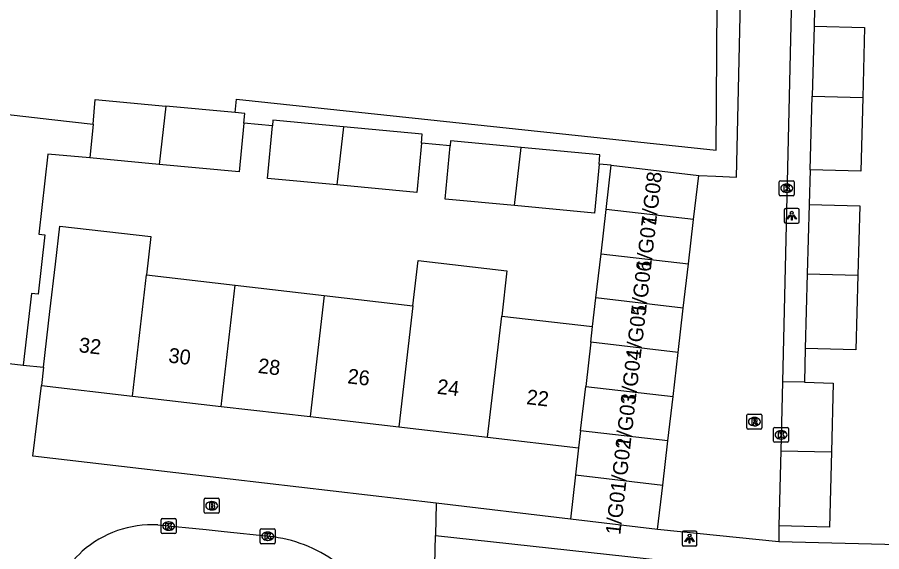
# Model space of a CAD drawing. Extents: x 162026 to 163499, y 387297 to 388169.
# Drawn here: x 162808.1 to 162866.3, y 387868.8 to 387904.8 of the extents above; entities that cross this region are included whole.
import ezdxf

# ---------------------------------------------------------------- set-up
doc = ezdxf.new("R2010")
doc.units = 0
for name, color, linetype in [('IMGEO_Brandkraan', 7, 'Continuous'), ('IMGEO_Kolk', 7, 'Continuous'), ('IMGEO_Lichtpunt', 7, 'Continuous'), ('IMGEO_Pand', 7, 'Continuous'), ('IMGEO_Pand_nummerreeks', 7, 'Continuous'), ('IMGEO_Rijbaan_lokaal_open', 7, 'Continuous'), ('IMGEO_Rioolput', 7, 'Continuous'), ('IMGEO_Voetpad_open', 7, 'Continuous')]:
    doc.layers.add(name, color=color, linetype=linetype)

msp = doc.modelspace()

# ---------------------------------------------------------------- linework, layer by layer
at = {"layer": 'IMGEO_Brandkraan'}
for p, q in [((162820.731, 387872.404), (162821.583, 387872.404)), ((162820.656, 387871.478), (162820.656, 387872.33)), ((162821.144, 387872.184), (162821.169, 387872.184)), ((162821.657, 387872.33), (162821.657, 387871.478)), ((162821.583, 387871.404), (162820.731, 387871.404)), ((162821.167, 387871.624), (162821.142, 387871.624))]:
    msp.add_line(p, q, dxfattribs=at)
for points in [[(162820.731, 387872.404), (162821.583, 387872.404)], [(162820.656, 387871.478), (162820.656, 387872.33)], [(162821.004, 387872.104), (162821.004, 387871.704), (162821.217, 387871.704)], [(162821.235, 387872.104), (162821.004, 387872.104)], [(162821.183, 387872.023), (162821.129, 387872.023), (162821.129, 387871.947)], [(162821.129, 387871.947), (162821.182, 387871.947)], [(162821.191, 387871.871), (162821.129, 387871.871), (162821.129, 387871.79)], [(162821.657, 387872.33), (162821.657, 387871.478)], [(162821.583, 387871.404), (162820.731, 387871.404)], [(162821.129, 387871.79), (162821.191, 387871.79)]]:
    msp.add_lwpolyline(points, dxfattribs=at)
for centre, radius, start, end in [((162820.733, 387872.328), 0.0765, 91.55205, 178.44795), ((162820.733, 387872.328), 0.0765, 91.55205, 178.44795), ((162821.581, 387872.328), 0.0765, 1.55205, 88.44795), ((162821.581, 387872.328), 0.0765, 1.55205, 88.44795), ((162821.184, 387871.985), 0.0379, 267.82845, 90.93552), ((162821.192, 387871.83), 0.0404, 269.87594, 90.50774), ((162821.239, 387871.959), 0.145, 59.4692, 91.53667), ((162821.264, 387872.006), 0.0922, 285.51372, 58.15012), ((162821.269, 387871.814), 0.105, 301.31148, 78.98903), ((162820.733, 387871.48), 0.0765, 181.55205, 268.44795), ((162820.733, 387871.48), 0.0765, 181.55205, 268.44795), ((162821.223, 387871.955), 0.251, 268.66757, 293.53466), ((162821.581, 387871.48), 0.0765, 271.55205, 358.44795), ((162821.581, 387871.48), 0.0765, 271.55205, 358.44795)]:
    msp.add_arc(centre, radius, start, end, dxfattribs=at)
for centre, major_axis, ratio, start_param, end_param in [((162821.143, 387871.904), (-0.387, 0.002), 0.722429, 4.712389, 7.853982), ((162821.168, 387871.904), (-0.39, 0.002), 0.717154, 1.570796, 4.712389)]:
    msp.add_ellipse(centre, major_axis=major_axis, ratio=ratio, start_param=start_param, end_param=end_param, dxfattribs=at)
at = {"layer": 'IMGEO_Kolk'}
for p, q in [((162859.378, 387892.846), (162859.378, 387893.698)), ((162859.453, 387893.772), (162860.305, 387893.772)), ((162859.866, 387893.552), (162859.891, 387893.552)), ((162860.379, 387893.698), (162860.379, 387892.846)), ((162860.305, 387892.772), (162859.453, 387892.772)), ((162859.889, 387892.992), (162859.864, 387892.992)), ((162858.997, 387876.25), (162858.997, 387877.102)), ((162859.072, 387877.176), (162859.924, 387877.176)), ((162859.998, 387877.102), (162859.998, 387876.25)), ((162859.485, 387876.956), (162859.51, 387876.956)), ((162859.924, 387876.176), (162859.072, 387876.176)), ((162859.508, 387876.396), (162859.483, 387876.396)), ((162817.754, 387870.11), (162817.754, 387870.962)), ((162817.829, 387871.036), (162818.681, 387871.036)), ((162818.242, 387870.816), (162818.267, 387870.816)), ((162818.755, 387870.962), (162818.755, 387870.11)), ((162818.265, 387870.256), (162818.24, 387870.256)), ((162824.426, 387869.424), (162824.426, 387870.276)), ((162824.501, 387870.35), (162825.353, 387870.35)), ((162824.914, 387870.13), (162824.939, 387870.13)), ((162825.427, 387870.276), (162825.427, 387869.424)), ((162818.681, 387870.036), (162817.829, 387870.036)), ((162824.937, 387869.57), (162824.912, 387869.57)), ((162825.353, 387869.35), (162824.501, 387869.35))]:
    msp.add_line(p, q, dxfattribs=at)
for points in [[(162859.378, 387892.846), (162859.378, 387893.698)], [(162859.453, 387893.772), (162860.305, 387893.772)], [(162859.699, 387893.472), (162859.822, 387893.472), (162859.822, 387893.321), (162859.952, 387893.472), (162860.116, 387893.472), (162859.97, 387893.321), (162860.123, 387893.072), (162859.971, 387893.072), (162859.886, 387893.236), (162859.822, 387893.169), (162859.822, 387893.072), (162859.699, 387893.072), (162859.699, 387893.472)], [(162860.379, 387893.698), (162860.379, 387892.846)], [(162860.305, 387892.772), (162859.453, 387892.772)], [(162858.997, 387876.25), (162858.997, 387877.102)], [(162859.072, 387877.176), (162859.924, 387877.176)], [(162859.998, 387877.102), (162859.998, 387876.25)], [(162859.318, 387876.876), (162859.441, 387876.876), (162859.441, 387876.725), (162859.571, 387876.876), (162859.735, 387876.876), (162859.589, 387876.725), (162859.742, 387876.476), (162859.59, 387876.476), (162859.505, 387876.64), (162859.441, 387876.573), (162859.441, 387876.476), (162859.318, 387876.476), (162859.318, 387876.876)], [(162859.924, 387876.176), (162859.072, 387876.176)], [(162817.754, 387870.11), (162817.754, 387870.962)], [(162817.829, 387871.036), (162818.681, 387871.036)], [(162818.075, 387870.736), (162818.198, 387870.736), (162818.198, 387870.585), (162818.328, 387870.736), (162818.492, 387870.736), (162818.346, 387870.585), (162818.499, 387870.336), (162818.347, 387870.336), (162818.262, 387870.5), (162818.198, 387870.433), (162818.198, 387870.336), (162818.075, 387870.336), (162818.075, 387870.736)], [(162818.755, 387870.962), (162818.755, 387870.11)], [(162824.426, 387869.424), (162824.426, 387870.276)], [(162824.501, 387870.35), (162825.353, 387870.35)], [(162825.427, 387870.276), (162825.427, 387869.424)], [(162818.681, 387870.036), (162817.829, 387870.036)], [(162824.747, 387870.05), (162824.87, 387870.05), (162824.87, 387869.899), (162825, 387870.05), (162825.164, 387870.05), (162825.018, 387869.899), (162825.171, 387869.65), (162825.019, 387869.65), (162824.934, 387869.814), (162824.87, 387869.747), (162824.87, 387869.65), (162824.747, 387869.65), (162824.747, 387870.05)], [(162825.353, 387869.35), (162824.501, 387869.35)]]:
    msp.add_lwpolyline(points, dxfattribs=at)
for centre, start, end in [((162859.455, 387893.696), 91.55205, 178.44795), ((162859.455, 387893.696), 91.55205, 178.44795), ((162860.303, 387893.696), 1.55205, 88.44795), ((162860.303, 387893.696), 1.55205, 88.44795), ((162859.455, 387892.848), 181.55205, 268.44795), ((162859.455, 387892.848), 181.55205, 268.44795), ((162860.303, 387892.848), 271.55205, 358.44795), ((162860.303, 387892.848), 271.55205, 358.44795), ((162859.074, 387877.1), 91.55205, 178.44795), ((162859.074, 387877.1), 91.55205, 178.44795), ((162859.922, 387877.1), 1.55205, 88.44795), ((162859.922, 387877.1), 1.55205, 88.44795), ((162859.074, 387876.252), 181.55205, 268.44795), ((162859.074, 387876.252), 181.55205, 268.44795), ((162859.922, 387876.252), 271.55205, 358.44795), ((162859.922, 387876.252), 271.55205, 358.44795), ((162817.831, 387870.96), 91.55205, 178.44795), ((162817.831, 387870.96), 91.55205, 178.44795), ((162818.679, 387870.96), 1.55205, 88.44795), ((162818.679, 387870.96), 1.55205, 88.44795), ((162817.831, 387870.112), 181.55205, 268.44795), ((162817.831, 387870.112), 181.55205, 268.44795), ((162818.679, 387870.112), 271.55205, 358.44795), ((162818.679, 387870.112), 271.55205, 358.44795), ((162824.503, 387870.274), 91.55205, 178.44795), ((162824.503, 387870.274), 91.55205, 178.44795), ((162825.351, 387870.274), 1.55205, 88.44795), ((162825.351, 387870.274), 1.55205, 88.44795), ((162824.503, 387869.426), 181.55205, 268.44795), ((162824.503, 387869.426), 181.55205, 268.44795), ((162825.351, 387869.426), 271.55205, 358.44795), ((162825.351, 387869.426), 271.55205, 358.44795)]:
    msp.add_arc(centre, 0.0765, start, end, dxfattribs=at)
for centre, major_axis, ratio, start_param, end_param in [((162859.865, 387893.272), (-0.387, 0.002), 0.722429, 4.712389, 7.853982), ((162859.89, 387893.272), (-0.39, 0.002), 0.717154, 1.570796, 4.712389), ((162859.484, 387876.676), (-0.387, 0.002), 0.722429, 4.712389, 7.853982), ((162859.509, 387876.676), (-0.39, 0.002), 0.717154, 1.570796, 4.712389), ((162818.241, 387870.536), (-0.387, 0.002), 0.722429, 4.712389, 7.853982), ((162818.266, 387870.536), (-0.39, 0.002), 0.717154, 1.570796, 4.712389), ((162824.913, 387869.85), (-0.387, 0.002), 0.722429, 4.712389, 7.853982), ((162824.938, 387869.85), (-0.39, 0.002), 0.717154, 1.570796, 4.712389)]:
    msp.add_ellipse(centre, major_axis=major_axis, ratio=ratio, start_param=start_param, end_param=end_param, dxfattribs=at)
at = {"layer": 'IMGEO_Lichtpunt'}
for p, q in [((162859.716, 387891.824), (162859.716, 387891.017)), ((162859.716, 387891.824), (162859.716, 387891.017)), ((162860.618, 387891.919), (162859.81, 387891.919)), ((162860.618, 387891.919), (162859.81, 387891.919)), ((162860.712, 387891.017), (162860.712, 387891.824)), ((162860.712, 387891.017), (162860.712, 387891.824)), ((162859.81, 387890.923), (162860.618, 387890.923)), ((162859.81, 387890.923), (162860.618, 387890.923)), ((162852.839, 387870.096), (162852.839, 387869.289)), ((162852.839, 387870.096), (162852.839, 387869.289)), ((162853.741, 387870.191), (162852.933, 387870.191)), ((162853.741, 387870.191), (162852.933, 387870.191)), ((162853.835, 387869.289), (162853.835, 387870.096)), ((162853.835, 387869.289), (162853.835, 387870.096)), ((162852.933, 387869.195), (162853.741, 387869.195)), ((162852.933, 387869.195), (162853.741, 387869.195))]:
    msp.add_line(p, q, dxfattribs=at)
for points in [[(162860.09, 387891.488), (162860.129, 387891.46), (162859.941, 387891.198), (162859.903, 387891.225), (162860.09, 387891.488)], [(162860.192, 387891.44), (162860.239, 387891.44), (162860.239, 387891.118), (162860.192, 387891.118), (162860.192, 387891.44)], [(162860.302, 387891.46), (162860.34, 387891.487), (162860.527, 387891.225), (162860.488, 387891.197), (162860.302, 387891.46)], [(162853.213, 387869.76), (162853.252, 387869.732), (162853.064, 387869.47), (162853.026, 387869.497), (162853.213, 387869.76)], [(162853.315, 387869.712), (162853.362, 387869.712), (162853.362, 387869.39), (162853.315, 387869.39), (162853.315, 387869.712)], [(162853.425, 387869.732), (162853.463, 387869.759), (162853.65, 387869.497), (162853.611, 387869.469), (162853.425, 387869.732)]]:
    msp.add_lwpolyline(points, dxfattribs=at)
for centre in [(162860.215, 387891.622), (162853.338, 387869.894)]:
    msp.add_circle(centre, 0.0994, dxfattribs=at)
for centre, start, end in [((162859.81, 387891.824), 90, 180), ((162859.81, 387891.824), 90, 180), ((162860.618, 387891.824), 0, 90), ((162860.618, 387891.824), 0, 90), ((162859.81, 387891.017), 180, 270), ((162859.81, 387891.017), 180, 270), ((162860.618, 387891.017), 270, 0), ((162860.618, 387891.017), 270, 360), ((162852.933, 387870.096), 90, 180), ((162852.933, 387870.096), 90, 180), ((162853.741, 387870.096), 0, 90), ((162853.741, 387870.096), 0, 90), ((162852.933, 387869.289), 180, 270), ((162852.933, 387869.289), 180, 270), ((162853.741, 387869.289), 270, 0), ((162853.741, 387869.289), 270, 360)]:
    msp.add_arc(centre, 0.0946, start, end, dxfattribs=at)
at = {"layer": 'IMGEO_Pand'}
for points in [[(162861.716, 387904.182), (162861.588, 387899.461)], [(162861.716, 387904.182), (162865.125, 387904.09), (162864.997, 387899.372)], [(162798.397, 387897.644), (162798.577, 387899.237), (162803.546, 387898.676), (162810.379, 387897.905), (162813.161, 387897.591)], [(162813.161, 387897.591), (162813.313, 387899.24), (162818.071, 387898.8)], [(162861.454, 387894.506), (162861.588, 387899.461)], [(162864.997, 387899.372), (162864.863, 387894.414), (162861.454, 387894.506)], [(162861.588, 387899.461), (162864.997, 387899.372)], [(162818.071, 387898.8), (162817.618, 387894.882)], [(162822.732, 387898.369), (162818.071, 387898.8)], [(162823.314, 387897.643), (162823.376, 387898.31), (162822.732, 387898.369)], [(162813.161, 387897.591), (162812.95, 387895.314)], [(162823.314, 387897.643), (162823.013, 387894.384), (162817.618, 387894.882)], [(162829.581, 387893.493), (162824.912, 387893.925), (162825.239, 387897.465)], [(162830.034, 387897.411), (162825.275, 387897.851), (162825.239, 387897.465)], [(162830.034, 387897.411), (162829.581, 387893.493)], [(162835.281, 387896.3), (162835.338, 387896.921), (162830.034, 387897.411)], [(162835.281, 387896.3), (162834.975, 387892.995), (162829.581, 387893.493)], [(162841.994, 387896.022), (162837.236, 387896.462), (162837.205, 387896.122)], [(162841.541, 387892.104), (162836.873, 387892.536), (162837.205, 387896.122)], [(162841.541, 387892.104), (162841.994, 387896.022)], [(162847.241, 387894.903), (162847.299, 387895.532), (162841.994, 387896.022)], [(162812.95, 387895.314), (162810.116, 387895.576), (162809.507, 387890.181), (162809.914, 387890.135), (162809.463, 387886.14), (162809.011, 387886.191), (162808.467, 387881.368)], [(162817.618, 387894.882), (162812.95, 387895.314)], [(162847.241, 387894.903), (162846.936, 387891.606), (162841.541, 387892.104)], [(162847.718, 387891.848), (162848.064, 387894.827)], [(162848.064, 387894.827), (162853.952, 387894.143)], [(162853.606, 387891.164), (162853.952, 387894.143)], [(162861.391, 387892.187), (162861.264, 387887.516)], [(162861.391, 387892.187), (162864.8, 387892.095), (162864.673, 387887.427)], [(162847.372, 387888.87), (162847.718, 387891.848)], [(162853.606, 387891.164), (162847.718, 387891.848)], [(162853.26, 387888.186), (162853.606, 387891.164)], [(162809.827, 387881.222), (162810.262, 387884.968), (162810.633, 387888.164), (162810.931, 387890.732), (162817.056, 387890.024), (162816.759, 387887.453)], [(162847.026, 387885.891), (162847.372, 387888.87)], [(162847.372, 387888.87), (162853.26, 387888.186)], [(162834.701, 387885.369), (162835.053, 387888.411), (162841.034, 387887.72), (162840.682, 387884.675)], [(162852.914, 387885.207), (162853.26, 387888.186)], [(162815.815, 387879.289), (162816.759, 387887.453)], [(162816.759, 387887.453), (162822.74, 387886.758)], [(162861.264, 387887.516), (162861.128, 387882.49)], [(162864.673, 387887.427), (162864.537, 387882.398), (162861.128, 387882.49)], [(162861.264, 387887.516), (162864.673, 387887.427)], [(162821.795, 387878.595), (162822.74, 387886.758)], [(162822.74, 387886.758), (162828.721, 387886.064)], [(162828.721, 387886.064), (162827.776, 387877.9)], [(162828.721, 387886.064), (162834.701, 387885.369)], [(162846.802, 387883.964), (162847.026, 387885.891)], [(162852.914, 387885.207), (162847.026, 387885.891)], [(162834.701, 387885.369), (162833.757, 387877.205)], [(162852.568, 387882.228), (162852.914, 387885.207)], [(162839.738, 387876.511), (162840.682, 387884.675)], [(162840.682, 387884.675), (162846.802, 387883.964)], [(162846.681, 387882.912), (162846.802, 387883.964)], [(162846.681, 387882.912), (162846.34, 387879.933)], [(162852.568, 387882.228), (162846.681, 387882.912)], [(162852.223, 387879.25), (162852.568, 387882.228)], [(162807.504, 387881.477), (162808.467, 387881.368)], [(162809.827, 387881.222), (162809.685, 387880.001)], [(162809.685, 387880.001), (162815.815, 387879.289)], [(162859.599, 387880.254), (162859.475, 387875.611)], [(162861.066, 387880.215), (162859.599, 387880.254)], [(162861.066, 387880.215), (162863.008, 387880.163), (162862.885, 387875.522)], [(162845.998, 387876.954), (162846.34, 387879.933)], [(162846.34, 387879.933), (162852.223, 387879.25)], [(162815.815, 387879.289), (162821.795, 387878.595)], [(162851.877, 387876.271), (162852.223, 387879.25)], [(162821.795, 387878.595), (162827.776, 387877.9)], [(162827.776, 387877.9), (162833.757, 387877.205)], [(162833.757, 387877.205), (162839.738, 387876.511)], [(162839.738, 387876.511), (162845.866, 387875.799)], [(162845.998, 387876.954), (162845.866, 387875.799)], [(162851.877, 387876.271), (162845.998, 387876.954)], [(162851.531, 387873.293), (162851.877, 387876.271)], [(162845.866, 387875.799), (162845.654, 387873.975)], [(162859.475, 387875.611), (162859.341, 387870.558)], [(162862.885, 387875.522), (162862.75, 387870.467), (162859.341, 387870.558)], [(162859.475, 387875.611), (162862.885, 387875.522)], [(162845.654, 387873.975), (162845.308, 387870.997)], [(162845.654, 387873.975), (162851.531, 387873.293)], [(162851.185, 387870.314), (162851.531, 387873.293)], [(162851.185, 387870.314), (162845.308, 387870.997)]]:
    msp.add_lwpolyline(points, dxfattribs=at)
at = {"layer": 'IMGEO_Rijbaan_lokaal_open'}
for points in [[(162853.952, 387894.143), (162855.102, 387894.086), (162856.489, 387894.018), (162857.108, 387920.66)], [(162860.537, 387920.61), (162859.599, 387880.254)], [(162825.03, 387869.838), (162821.984, 387870.156), (162820.788, 387870.281), (162817.515, 387870.608)], [(162859.352, 387869.473), (162851.185, 387870.314)], [(162859.341, 387870.558), (162859.352, 387869.473)]]:
    msp.add_lwpolyline(points, dxfattribs=at)
for centre, radius, start, end in [((162817.111, 387863.604), 7.016, 86.69603, 131.73816), ((162824.085, 387860.728), 9.159, 53.47388, 84.07667), ((162820.689, 387860.029), 12.069, 133.11803, 153.91039)]:
    msp.add_arc(centre, radius, start, end, dxfattribs=at)
at = {"layer": 'IMGEO_Rioolput'}
for p, q in [((162857.2, 387877.138), (162857.2, 387877.99)), ((162857.275, 387878.064), (162858.127, 387878.064)), ((162857.688, 387877.844), (162857.713, 387877.844)), ((162858.201, 387877.99), (162858.201, 387877.138)), ((162858.127, 387877.064), (162857.275, 387877.064)), ((162857.711, 387877.284), (162857.686, 387877.284))]:
    msp.add_line(p, q, dxfattribs=at)
for points in [[(162857.2, 387877.138), (162857.2, 387877.99)], [(162857.275, 387878.064), (162858.127, 387878.064)], [(162857.789, 387877.762), (162857.537, 387877.764), (162857.537, 387877.364)], [(162857.715, 387877.683), (162857.661, 387877.683), (162857.661, 387877.602)], [(162858.201, 387877.99), (162858.201, 387877.138)], [(162858.127, 387877.064), (162857.275, 387877.064)], [(162857.537, 387877.364), (162857.661, 387877.364), (162857.661, 387877.526), (162857.672, 387877.526)], [(162857.661, 387877.602), (162857.713, 387877.602)], [(162857.719, 387877.497), (162857.79, 387877.364), (162857.93, 387877.364), (162857.865, 387877.49)]]:
    msp.add_lwpolyline(points, dxfattribs=at)
for centre, radius, start, end in [((162857.277, 387877.988), 0.0765, 91.55205, 178.44795), ((162857.277, 387877.988), 0.0765, 91.55205, 178.44795), ((162857.721, 387877.587), 0.0964, 77.00612, 93.18647), ((162857.735, 387877.644), 0.0378, 276.66336, 79.67722), ((162857.788, 387877.652), 0.109, 350.36119, 89.41601), ((162857.786, 387877.652), 0.112, 277.58423, 350.98172), ((162858.125, 387877.988), 0.0765, 1.55205, 88.44795), ((162858.125, 387877.988), 0.0765, 1.55205, 88.44795), ((162857.277, 387877.14), 0.0765, 181.55205, 268.44795), ((162857.277, 387877.14), 0.0765, 181.55205, 268.44795), ((162857.671, 387877.473), 0.0533, 26.02933, 88.69889), ((162857.697, 387877.791), 0.19, 274.7715, 282.96867), ((162857.77, 387877.437), 0.108, 29.51342, 73.79051), ((162858.125, 387877.14), 0.0765, 271.55205, 358.44795), ((162858.125, 387877.14), 0.0765, 271.55205, 358.44795)]:
    msp.add_arc(centre, radius, start, end, dxfattribs=at)
for centre, major_axis, ratio, start_param, end_param in [((162857.687, 387877.564), (-0.387, 0.002), 0.722429, 4.712389, 7.853982), ((162857.712, 387877.564), (-0.39, 0.002), 0.717154, 1.570796, 4.712389)]:
    msp.add_ellipse(centre, major_axis=major_axis, ratio=ratio, start_param=start_param, end_param=end_param, dxfattribs=at)
at = {"layer": 'IMGEO_Voetpad_open'}
for points in [[(162822.732, 387898.369), (162822.815, 387899.261), (162855.116, 387895.832), (162855.224, 387909.037)], [(162861.779, 387906.512), (162861.716, 387904.182)], [(162825.239, 387897.465), (162823.314, 387897.643)], [(162837.205, 387896.122), (162835.281, 387896.3)], [(162848.064, 387894.827), (162847.241, 387894.903)], [(162861.454, 387894.506), (162861.391, 387892.187)], [(162861.128, 387882.49), (162861.066, 387880.215)], [(162808.467, 387881.368), (162809.827, 387881.222)], [(162836.277, 387872.068), (162822.405, 387873.689), (162809.113, 387875.242), (162809.685, 387880.001)], [(162836.277, 387872.068), (162836.227, 387869.891)], [(162845.308, 387870.997), (162836.277, 387872.068)], [(162834.655, 387806.307), (162835.105, 387821.141), (162836.227, 387869.891)], [(162836.227, 387869.891), (162859.452, 387867.358)], [(162870.948, 387869.184), (162859.352, 387869.473)]]:
    msp.add_lwpolyline(points, dxfattribs=at)

# ---------------------------------------------------------------- texts
at = {"layer": 'IMGEO_Pand_nummerreeks'}
for s, rotation, p in [('1/G08', 83.41419, (162851.066, 387890.712)), ('1/G07', 83.41419, (162850.721, 387887.722)), ('1/G06', 83.41419, (162850.376, 387884.735)), ('1/G05', 83.41419, (162850.031, 387881.748)), ('32', 353.37661, (162812.168, 387882.249)), ('30', 353.37544, (162818.203, 387881.549)), ('1/G04', 83.41419, (162849.686, 387878.761)), ('28', 353.37544, (162824.233, 387880.849)), ('26', 353.37544, (162830.26, 387880.148)), ('24', 353.37661, (162836.291, 387879.448)), ('22', 353.37544, (162842.317, 387878.748)), ('1/G03', 83.41419, (162849.341, 387875.774)), ('1/G02', 83.41419, (162848.996, 387872.781)), ('1/G01', 83.41419, (162848.664, 387869.909))]:
    msp.add_text(s, height=1, rotation=rotation, dxfattribs=at).set_placement(p)

doc.saveas('drawing.dxf')
